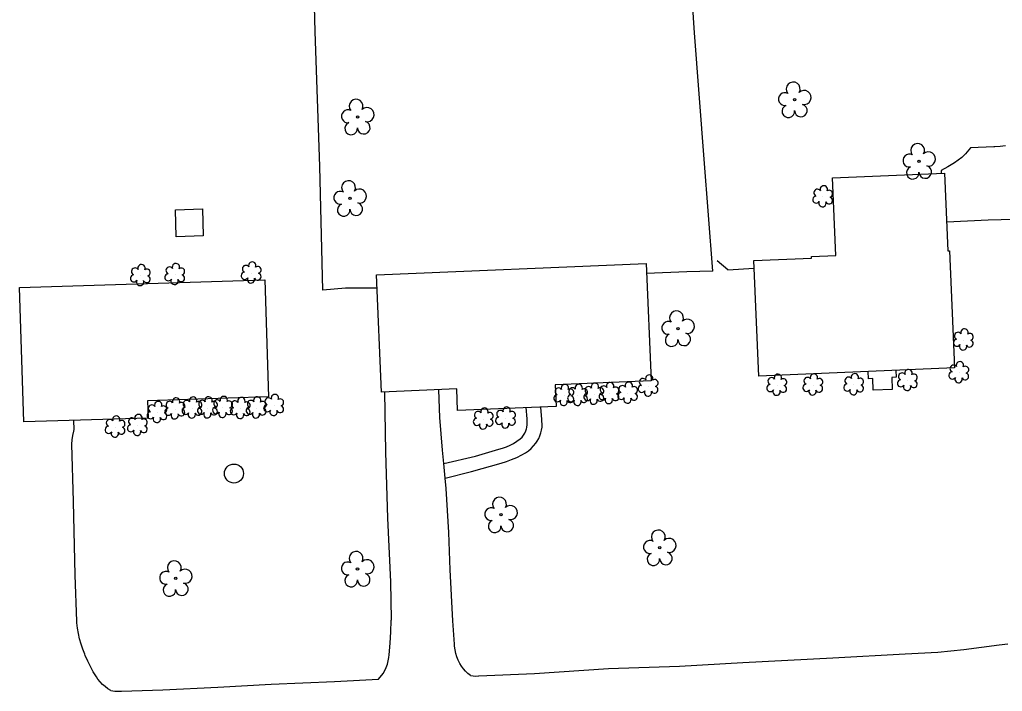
# Model space of a CAD drawing. Extents: x 1611576 to 1617186, y 899279 to 905462.
# Drawn here: x 1615877.9 to 1616142.3, y 899645.7 to 899826.3 of the extents above; entities that cross this region are included whole.
import ezdxf

# ---------------------------------------------------------------- set-up
doc = ezdxf.new("R2010")
doc.units = 0
for name, color, linetype in [('Exist Building', 7, 'Continuous'), ('Exist Other Culture Area Outline', 7, 'Continuous'), ('Exist Other Culture Fence Line', 7, 'Continuous'), ('Exist Other Culture Gate', 7, 'Continuous'), ('Exist Other Culture Well CELL', 7, 'Continuous'), ('Exist Roads EOP', 7, 'Continuous'), ('Exist Roads EOP Other', 7, 'Continuous'), ('Exist Roads Soil', 7, 'Continuous'), ('Exist Vegetation Shrub CELL', 7, 'Continuous'), ('Exist Vegetation Tree CELL', 7, 'Continuous')]:
    doc.layers.add(name, color=color, linetype=linetype)

msp = doc.modelspace()

# ---------------------------------------------------------------- linework, layer by layer
at = {"layer": 'Exist Building'}
for points in [[(1616129.39, 899732.69), (1616076.76, 899730.47), (1616075.45, 899761.54), (1616090.93, 899762.19), (1616090.91, 899762.67), (1616097.51, 899762.95), (1616096.63, 899783.82), (1616126.75, 899785.09), (1616127.63, 899764.15), (1616128.06, 899764.16)], [(1615927.33, 899768.21), (1615920.04, 899767.98), (1615919.82, 899775.21), (1615927.1, 899775.44)], [(1615973.96, 899757.74), (1616046.47, 899760.73), (1616047.77, 899729.19), (1616022.01, 899728.13), (1616022.25, 899722.35), (1615995.75, 899721.26), (1615995.51, 899727.04), (1615975.27, 899726.21)], [(1615877.93, 899754.3), (1615943.9, 899756.37), (1615944.89, 899724.91), (1615912.34, 899723.88), (1615912.49, 899719.2), (1615879.07, 899718.16)]]:
    msp.add_lwpolyline(points, close=True, dxfattribs=at)
at = {"layer": 'Exist Other Culture Area Outline'}
for points in [[(1616113.62, 899732.03), (1616113.7, 899730.21), (1616112.54, 899730.16), (1616112.68, 899726.93), (1616107.56, 899726.71), (1616107.43, 899729.84), (1616106.25, 899729.79), (1616106.17, 899731.71)], [(1615992.04, 899706.97), (1616000.57, 899709), (1616006.81, 899710.81), (1616007.85, 899711.09), (1616008.86, 899711.45), (1616009.84, 899711.89), (1616010.79, 899712.4), (1616011.7, 899712.97), (1616012.56, 899713.62), (1616012.6, 899713.65), (1616013.07, 899714.1), (1616013.48, 899714.6), (1616013.83, 899715.15), (1616014.11, 899715.74), (1616014.31, 899716.36), (1616014.39, 899716.67), (1616014.47, 899717.52), (1616014.48, 899718.36), (1616014.43, 899719.04), (1616014.18, 899722.02)], [(1615992.4, 899703.06), (1615999.51, 899704.87), (1616007.46, 899707.08), (1616008.88, 899707.53), (1616010.28, 899708.06), (1616011.66, 899708.65), (1616013, 899709.3), (1616014.01, 899709.84), (1616014.78, 899710.4), (1616015.5, 899711.03), (1616016.16, 899711.71), (1616016.77, 899712.45), (1616017.16, 899713), (1616017.57, 899713.7), (1616017.9, 899714.44), (1616018.16, 899715.21), (1616018.35, 899716), (1616018.46, 899716.8), (1616018.48, 899717.61), (1616018.43, 899718.42), (1616018.37, 899718.82), (1616018.16, 899722.18)]]:
    msp.add_lwpolyline(points, dxfattribs=at)
at = {"layer": 'Exist Other Culture Fence Line'}
msp.add_line((1616068.42, 899759.07), (1616075.53, 899759.52), dxfattribs=at)
for points in [[(1616064.39, 899758.72), (1616062.03, 899788.81), (1616059.45, 899822.76), (1616056.11, 899873.22)], [(1615974.11, 899754.11), (1615965.63, 899754.12), (1615959.47, 899753.62), (1615958.71, 899786.85), (1615957.47, 899823.16), (1615956.24, 899867.07)], [(1616064.39, 899758.72), (1616057.37, 899758.51), (1616046.58, 899758.12)]]:
    msp.add_lwpolyline(points, dxfattribs=at)
at = {"layer": 'Exist Other Culture Gate'}
msp.add_line((1616068.42, 899759.07), (1616065.57, 899761.51), dxfattribs=at)
at = {"layer": 'Exist Other Culture Well CELL'}
msp.add_circle((1615935.59, 899704.3), 2.56, dxfattribs=at)
at = {"layer": 'Exist Roads EOP'}
for points in [[(1615999.17, 899650.03), (1615999.89, 899649.91), (1616000.62, 899649.86), (1616001.35, 899649.87), (1616001.47, 899649.88), (1616016.4, 899650.55), (1616036.3, 899651.84), (1616055.46, 899652.54), (1616072.45, 899653.5), (1616096.66, 899654.79), (1616116.14, 899655.79), (1616124.88, 899656.31), (1616131.93, 899656.95), (1616141.44, 899658.2), (1616143.71, 899658.48)], [(1615902.49, 899645.95), (1615903.5, 899645.81), (1615904.52, 899645.74), (1615905.37, 899645.74), (1615916.46, 899646.17), (1615931.22, 899646.87), (1615945.57, 899647.64), (1615962.67, 899648.37), (1615974.42, 899648.97)]]:
    msp.add_lwpolyline(points, dxfattribs=at)
at = {"layer": 'Exist Roads EOP Other'}
for points in [[(1615974.42, 899648.97), (1615975.7, 899650.51), (1615976.16, 899651.31), (1615976.54, 899652.16), (1615976.86, 899653.03), (1615977.1, 899653.92), (1615977.26, 899654.84), (1615977.33, 899655.58), (1615977.6, 899658.66), (1615977.79, 899661.74), (1615977.91, 899664.82), (1615977.92, 899665.01), (1615977.76, 899675.16), (1615976.94, 899692.34), (1615976.47, 899710.08), (1615976.17, 899726.25)], [(1615999.17, 899650.03), (1615998.49, 899650.55), (1615997.86, 899651.14), (1615997.29, 899651.79), (1615996.78, 899652.48), (1615996.35, 899653.2), (1615995.92, 899654.09), (1615995.57, 899655), (1615995.28, 899655.95), (1615995.08, 899656.91), (1615994.95, 899657.89), (1615994.91, 899658.44), (1615994.46, 899664.73), (1615993.78, 899678.41), (1615993.34, 899688.48), (1615992.65, 899700.31), (1615992.4, 899703.06), (1615992.04, 899706.97), (1615991.72, 899710.54), (1615990.96, 899719.38), (1615990.66, 899726.84)], [(1615902.49, 899645.95), (1615901.69, 899646.44), (1615900.94, 899647), (1615900.23, 899647.62), (1615899.58, 899648.29), (1615898.99, 899649.02), (1615898.59, 899649.6), (1615897.74, 899650.98), (1615896.95, 899652.41), (1615896.24, 899653.88), (1615895.6, 899655.38), (1615895.47, 899655.7), (1615894.92, 899657.06), (1615894.45, 899658.45), (1615894.05, 899659.86), (1615893.73, 899661.29), (1615893.49, 899662.73), (1615893.32, 899664.19), (1615893.29, 899664.56), (1615892.85, 899676.95), (1615892.44, 899696.76), (1615892, 899712.2), (1615892.1, 899713.37), (1615892.27, 899714.53), (1615892.5, 899715.68), (1615892.62, 899716.17), (1615892.49, 899718.58)]]:
    msp.add_lwpolyline(points, dxfattribs=at)
at = {"layer": 'Exist Roads Soil'}
for points in [[(1616143.12, 899792.42), (1616141.68, 899792.25), (1616140.25, 899792.17), (1616140.01, 899792.16), (1616133.75, 899791.87), (1616132.38, 899790.27), (1616131.38, 899789.28), (1616129.4, 899787.86), (1616127.65, 899786.75), (1616125.83, 899785.75), (1616125.83, 899785.05)], [(1616145.44, 899772.62), (1616138.42, 899772.4), (1616127.31, 899771.89)]]:
    msp.add_lwpolyline(points, dxfattribs=at)
at = {"layer": 'Exist Vegetation Shrub CELL'}
for p, q in [((1616094.02, 899778.66), (1616094.02, 899778.66)), ((1615910.47, 899757.48), (1615910.47, 899757.48)), ((1615919.73, 899757.76), (1615919.73, 899757.76)), ((1615940.29, 899758.17), (1615940.29, 899758.17)), ((1616131.85, 899740.17), (1616131.85, 899740.17)), ((1616130.64, 899731.35), (1616130.64, 899731.35)), ((1616047.07, 899727.77), (1616047.07, 899727.77)), ((1616081.68, 899727.99), (1616081.68, 899727.99)), ((1616091.36, 899728.05), (1616091.36, 899728.05)), ((1616102.36, 899728.13), (1616102.36, 899728.13)), ((1616116.79, 899729.26), (1616116.79, 899729.26)), ((1616024.39, 899725.24), (1616024.39, 899725.24)), ((1616028.1, 899725.27), (1616028.1, 899725.27)), ((1616032.46, 899725.58), (1616032.46, 899725.58)), ((1616036.55, 899725.76), (1616036.55, 899725.76)), ((1616041.56, 899725.86), (1616041.56, 899725.86)), ((1615924.36, 899721.87), (1615924.36, 899721.87)), ((1615928.54, 899721.9), (1615928.54, 899721.9)), ((1615932.59, 899722.02), (1615932.59, 899722.02)), ((1615941.63, 899721.89), (1615941.63, 899721.89)), ((1615946.36, 899722.56), (1615946.36, 899722.56)), ((1615914.97, 899720.67), (1615914.97, 899720.67)), ((1615919.77, 899721.63), (1615919.77, 899721.63)), ((1615937.35, 899721.74), (1615937.35, 899721.74)), ((1615903.68, 899716.76), (1615903.68, 899716.76)), ((1615909.67, 899717.17), (1615909.67, 899717.17)), ((1616002.72, 899718.92), (1616002.72, 899718.92)), ((1616008.71, 899719.19), (1616008.71, 899719.19))]:
    msp.add_line(p, q, dxfattribs=at)
for centre, radius, start, end in [((1616092.54, 899779.78), 0.968, 35.8908, 245.4216), ((1616094.25, 899780.7), 0.99, 334.8391, 200.4717), ((1616095.69, 899779.52), 0.929, 284.4567, 126.0861), ((1616092.22, 899777.95), 0.955, 95.1099, 327.9534), ((1616093.89, 899776.97), 0.984, 151.2797, 21.387), ((1616095.66, 899777.73), 0.937, 204.9913, 73.4601), ((1615908.99, 899758.61), 0.968, 35.8908, 245.4216), ((1615910.7, 899759.52), 0.99, 334.8391, 200.4717), ((1615912.14, 899758.35), 0.929, 284.4567, 126.0861), ((1615918.25, 899758.89), 0.968, 35.8908, 245.4216), ((1615919.96, 899759.8), 0.99, 334.8391, 200.4717), ((1615921.4, 899758.63), 0.929, 284.4567, 126.0861), ((1615938.81, 899759.3), 0.968, 35.8908, 245.4216), ((1615940.52, 899760.21), 0.99, 334.8391, 200.4717), ((1615941.96, 899759.04), 0.929, 284.4567, 126.0861), ((1615908.67, 899756.78), 0.955, 95.1099, 327.9534), ((1615910.34, 899755.8), 0.984, 151.2797, 21.387), ((1615912.11, 899756.55), 0.937, 204.9913, 73.4601), ((1615917.93, 899757.06), 0.955, 95.1099, 327.9534), ((1615919.6, 899756.08), 0.984, 151.2797, 21.387), ((1615921.37, 899756.83), 0.937, 204.9913, 73.4601), ((1615938.49, 899757.46), 0.955, 95.1099, 327.9534), ((1615940.16, 899756.48), 0.984, 151.2797, 21.387), ((1615941.93, 899757.24), 0.937, 204.9913, 73.4601), ((1616132.08, 899742.21), 0.99, 334.8391, 200.4717), ((1616130.05, 899739.47), 0.955, 95.1099, 327.9534), ((1616130.37, 899741.3), 0.968, 35.8908, 245.4216), ((1616133.53, 899741.04), 0.929, 284.4567, 126.0861), ((1616131.73, 899738.49), 0.984, 151.2797, 21.387), ((1616133.49, 899739.24), 0.937, 204.9913, 73.4601), ((1616129.16, 899732.48), 0.968, 35.8908, 245.4216), ((1616130.87, 899733.39), 0.99, 334.8391, 200.4717), ((1616132.31, 899732.22), 0.929, 284.4567, 126.0861), ((1616045.59, 899728.89), 0.968, 35.8908, 245.4216), ((1616047.3, 899729.81), 0.99, 334.8391, 200.4717), ((1616080.19, 899729.12), 0.968, 35.8908, 245.4216), ((1616081.9, 899730.03), 0.99, 334.8391, 200.4717), ((1616083.35, 899728.86), 0.929, 284.4567, 126.0861), ((1616089.88, 899729.18), 0.968, 35.8908, 245.4216), ((1616091.59, 899730.09), 0.99, 334.8391, 200.4717), ((1616093.03, 899728.92), 0.929, 284.4567, 126.0861), ((1616100.88, 899729.26), 0.968, 35.8908, 245.4216), ((1616102.59, 899730.17), 0.99, 334.8391, 200.4717), ((1616104.03, 899729), 0.929, 284.4567, 126.0861), ((1616115.31, 899730.39), 0.968, 35.8908, 245.4216), ((1616117.02, 899731.3), 0.99, 334.8391, 200.4717), ((1616118.46, 899730.13), 0.929, 284.4567, 126.0861), ((1616128.84, 899730.65), 0.955, 95.1099, 327.9534), ((1616130.51, 899729.67), 0.984, 151.2797, 21.387), ((1616132.28, 899730.42), 0.937, 204.9913, 73.4601), ((1616022.91, 899726.36), 0.968, 35.8908, 245.4216), ((1616024.62, 899727.28), 0.99, 334.8391, 200.4717), ((1616026.61, 899726.39), 0.968, 35.8908, 245.4216), ((1616028.32, 899727.31), 0.99, 334.8391, 200.4717), ((1616030.98, 899726.71), 0.968, 35.8908, 245.4216), ((1616032.69, 899727.62), 0.99, 334.8391, 200.4717), ((1616034.13, 899726.45), 0.929, 284.4567, 126.0861), ((1616035.06, 899726.89), 0.968, 35.8908, 245.4216), ((1616036.77, 899727.8), 0.99, 334.8391, 200.4717), ((1616038.22, 899726.63), 0.929, 284.4567, 126.0861), ((1616040.08, 899726.99), 0.968, 35.8908, 245.4216), ((1616041.79, 899727.9), 0.99, 334.8391, 200.4717), ((1616043.24, 899726.73), 0.929, 284.4567, 126.0861), ((1616045.27, 899727.06), 0.955, 95.1099, 327.9534), ((1616048.71, 899726.84), 0.937, 204.9913, 73.4601), ((1616048.75, 899728.64), 0.929, 284.4567, 126.0861), ((1616079.87, 899727.29), 0.955, 95.1099, 327.9534), ((1616083.31, 899727.06), 0.937, 204.9913, 73.4601), ((1616089.56, 899727.35), 0.955, 95.1099, 327.9534), ((1616093, 899727.12), 0.937, 204.9913, 73.4601), ((1616100.56, 899727.43), 0.955, 95.1099, 327.9534), ((1616104, 899727.2), 0.937, 204.9913, 73.4601), ((1616114.99, 899728.56), 0.955, 95.1099, 327.9534), ((1616116.66, 899727.58), 0.984, 151.2797, 21.387), ((1616118.43, 899728.33), 0.937, 204.9913, 73.4601), ((1615920, 899723.67), 0.99, 334.8391, 200.4717), ((1615924.59, 899723.91), 0.99, 334.8391, 200.4717), ((1615928.77, 899723.94), 0.99, 334.8391, 200.4717), ((1615932.82, 899724.06), 0.99, 334.8391, 200.4717), ((1615937.58, 899723.78), 0.99, 334.8391, 200.4717), ((1615941.86, 899723.93), 0.99, 334.8391, 200.4717), ((1615944.88, 899723.69), 0.968, 35.8908, 245.4216), ((1615946.59, 899724.6), 0.99, 334.8391, 200.4717), ((1616022.59, 899724.53), 0.955, 95.1099, 327.9534), ((1616026.03, 899724.31), 0.937, 204.9913, 73.4601), ((1616026.29, 899724.56), 0.955, 95.1099, 327.9534), ((1616026.06, 899726.11), 0.929, 284.4567, 126.0861), ((1616029.73, 899724.34), 0.937, 204.9913, 73.4601), ((1616029.77, 899726.13), 0.929, 284.4567, 126.0861), ((1616030.66, 899724.87), 0.955, 95.1099, 327.9534), ((1616034.1, 899724.65), 0.937, 204.9913, 73.4601), ((1616034.75, 899725.06), 0.955, 95.1099, 327.9534), ((1616036.42, 899724.08), 0.984, 151.2797, 21.387), ((1616038.18, 899724.83), 0.937, 204.9913, 73.4601), ((1616039.76, 899725.16), 0.955, 95.1099, 327.9534), ((1616041.44, 899724.18), 0.984, 151.2797, 21.387), ((1616043.2, 899724.93), 0.937, 204.9913, 73.4601), ((1616046.95, 899726.08), 0.984, 151.2797, 21.387), ((1616081.55, 899726.31), 0.984, 151.2797, 21.387), ((1616091.23, 899726.37), 0.984, 151.2797, 21.387), ((1616102.23, 899726.45), 0.984, 151.2797, 21.387), ((1615913.49, 899721.79), 0.968, 35.8908, 245.4216), ((1615915.2, 899722.71), 0.99, 334.8391, 200.4717), ((1615916.64, 899721.54), 0.929, 284.4567, 126.0861), ((1615917.97, 899720.93), 0.955, 95.1099, 327.9534), ((1615918.29, 899722.76), 0.968, 35.8908, 245.4216), ((1615921.44, 899722.5), 0.929, 284.4567, 126.0861), ((1615922.56, 899721.17), 0.955, 95.1099, 327.9534), ((1615922.88, 899723), 0.968, 35.8908, 245.4216), ((1615926, 899720.94), 0.937, 204.9913, 73.4601), ((1615926.03, 899722.74), 0.929, 284.4567, 126.0861), ((1615926.74, 899721.2), 0.955, 95.1099, 327.9534), ((1615927.06, 899723.03), 0.968, 35.8908, 245.4216), ((1615930.18, 899720.97), 0.937, 204.9913, 73.4601), ((1615930.21, 899722.77), 0.929, 284.4567, 126.0861), ((1615930.79, 899721.31), 0.955, 95.1099, 327.9534), ((1615931.11, 899723.14), 0.968, 35.8908, 245.4216), ((1615934.23, 899721.09), 0.937, 204.9913, 73.4601), ((1615934.26, 899722.89), 0.929, 284.4567, 126.0861), ((1615935.55, 899721.04), 0.955, 95.1099, 327.9534), ((1615935.86, 899722.87), 0.968, 35.8908, 245.4216), ((1615939.02, 899722.61), 0.929, 284.4567, 126.0861), ((1615939.83, 899721.18), 0.955, 95.1099, 327.9534), ((1615940.15, 899723.01), 0.968, 35.8908, 245.4216), ((1615943.27, 899720.96), 0.937, 204.9913, 73.4601), ((1615943.31, 899722.75), 0.929, 284.4567, 126.0861), ((1615944.56, 899721.86), 0.955, 95.1099, 327.9534), ((1615948, 899721.63), 0.937, 204.9913, 73.4601), ((1615948.03, 899723.43), 0.929, 284.4567, 126.0861), ((1616002.94, 899720.96), 0.99, 334.8391, 200.4717), ((1616008.94, 899721.23), 0.99, 334.8391, 200.4717), ((1616024.26, 899723.55), 0.984, 151.2797, 21.387), ((1616027.97, 899723.58), 0.984, 151.2797, 21.387), ((1616032.33, 899723.9), 0.984, 151.2797, 21.387), ((1615903.91, 899718.8), 0.99, 334.8391, 200.4717), ((1615908.19, 899718.3), 0.968, 35.8908, 245.4216), ((1615909.9, 899719.21), 0.99, 334.8391, 200.4717), ((1615913.17, 899719.96), 0.955, 95.1099, 327.9534), ((1615914.84, 899718.98), 0.984, 151.2797, 21.387), ((1615916.61, 899719.74), 0.937, 204.9913, 73.4601), ((1615919.64, 899719.95), 0.984, 151.2797, 21.387), ((1615921.41, 899720.7), 0.937, 204.9913, 73.4601), ((1615924.23, 899720.19), 0.984, 151.2797, 21.387), ((1615928.41, 899720.22), 0.984, 151.2797, 21.387), ((1615932.46, 899720.33), 0.984, 151.2797, 21.387), ((1615937.22, 899720.06), 0.984, 151.2797, 21.387), ((1615938.98, 899720.81), 0.937, 204.9913, 73.4601), ((1615941.51, 899720.2), 0.984, 151.2797, 21.387), ((1615946.23, 899720.88), 0.984, 151.2797, 21.387), ((1616001.23, 899720.04), 0.968, 35.8908, 245.4216), ((1616004.39, 899719.78), 0.929, 284.4567, 126.0861), ((1616006.91, 899718.48), 0.955, 95.1099, 327.9534), ((1616007.23, 899720.31), 0.968, 35.8908, 245.4216), ((1616010.38, 899720.06), 0.929, 284.4567, 126.0861), ((1615901.88, 899716.05), 0.955, 95.1099, 327.9534), ((1615902.2, 899717.88), 0.968, 35.8908, 245.4216), ((1615905.32, 899715.83), 0.937, 204.9913, 73.4601), ((1615905.35, 899717.63), 0.929, 284.4567, 126.0861), ((1615907.87, 899716.47), 0.955, 95.1099, 327.9534), ((1615911.31, 899716.25), 0.937, 204.9913, 73.4601), ((1615911.34, 899718.04), 0.929, 284.4567, 126.0861), ((1616000.92, 899718.21), 0.955, 95.1099, 327.9534), ((1616002.59, 899717.23), 0.984, 151.2797, 21.387), ((1616004.35, 899717.99), 0.937, 204.9913, 73.4601), ((1616008.58, 899717.5), 0.984, 151.2797, 21.387), ((1616010.35, 899718.26), 0.937, 204.9913, 73.4601), ((1615903.55, 899715.07), 0.984, 151.2797, 21.387), ((1615909.54, 899715.49), 0.984, 151.2797, 21.387)]:
    msp.add_arc(centre, radius, start, end, dxfattribs=at)
at = {"layer": 'Exist Vegetation Tree CELL'}
for p, q in [((1616086.4, 899804.82), (1616086.4, 899804.82)), ((1615968.84, 899800.19), (1615968.84, 899800.19)), ((1616119.87, 899788.27), (1616119.87, 899788.27)), ((1615966.8, 899778.3), (1615966.8, 899778.3)), ((1616055.02, 899743.28), (1616055.02, 899743.28)), ((1616007.41, 899693.21), (1616007.41, 899693.21)), ((1616050.1, 899684.38), (1616050.1, 899684.38)), ((1615968.82, 899678.64), (1615968.82, 899678.64)), ((1615919.91, 899676.09), (1615919.91, 899676.09))]:
    msp.add_line(p, q, dxfattribs=at)
for centre in [(1616086.4, 899804.82), (1615968.84, 899800.19), (1616119.87, 899788.27), (1615966.8, 899778.3), (1616055.02, 899743.28), (1616007.41, 899693.21), (1616050.1, 899684.38), (1615968.82, 899678.64), (1615919.91, 899676.09)]:
    msp.add_circle(centre, 0.326, dxfattribs=at)
for centre, radius, start, end in [((1616086.02, 899807.7), 1.86, 330.1651, 219.7134), ((1616083.8, 899804.98), 1.73, 62.6636, 279.3457), ((1616088.95, 899805.41), 1.9, 257.1011, 134.1999), ((1615968.45, 899803.06), 1.86, 330.1651, 219.7134), ((1615966.23, 899800.34), 1.73, 62.6636, 279.3457), ((1615971.39, 899800.78), 1.9, 257.1011, 134.1999), ((1616084.7, 899801.7), 1.69, 111.5671, 6.231), ((1616088.07, 899801.92), 1.7, 181.2822, 74.56), ((1615967.13, 899797.07), 1.69, 111.5671, 6.231), ((1615970.51, 899797.29), 1.7, 181.2822, 74.56), ((1616119.49, 899791.15), 1.86, 330.1651, 219.7134), ((1616122.42, 899788.86), 1.9, 257.1011, 134.1999), ((1616117.27, 899788.43), 1.73, 62.6636, 279.3457), ((1616118.17, 899785.15), 1.69, 111.5671, 6.231), ((1616121.54, 899785.37), 1.7, 181.2822, 74.56), ((1615966.41, 899781.18), 1.86, 330.1651, 219.7134), ((1615964.19, 899778.46), 1.73, 62.6636, 279.3457), ((1615969.34, 899778.89), 1.9, 257.1011, 134.1999), ((1615965.09, 899775.18), 1.69, 111.5671, 6.231), ((1615968.47, 899775.41), 1.7, 181.2822, 74.56), ((1616054.63, 899746.16), 1.86, 330.1651, 219.7134), ((1616057.57, 899743.87), 1.9, 257.1011, 134.1999), ((1616052.41, 899743.44), 1.73, 62.6636, 279.3457), ((1616053.31, 899740.16), 1.69, 111.5671, 6.231), ((1616056.69, 899740.38), 1.7, 181.2822, 74.56), ((1616007.02, 899696.08), 1.86, 330.1651, 219.7134), ((1616009.96, 899693.8), 1.9, 257.1011, 134.1999), ((1616004.8, 899693.36), 1.73, 62.6636, 279.3457), ((1616005.7, 899690.09), 1.69, 111.5671, 6.231), ((1616009.08, 899690.31), 1.7, 181.2822, 74.56), ((1616049.72, 899687.25), 1.86, 330.1651, 219.7134), ((1616047.5, 899684.54), 1.73, 62.6636, 279.3457), ((1616052.65, 899684.97), 1.9, 257.1011, 134.1999), ((1615968.43, 899681.51), 1.86, 330.1651, 219.7134), ((1616048.4, 899681.26), 1.69, 111.5671, 6.231), ((1616051.78, 899681.48), 1.7, 181.2822, 74.56), ((1615919.53, 899678.96), 1.86, 330.1651, 219.7134), ((1615966.21, 899678.79), 1.73, 62.6636, 279.3457), ((1615971.37, 899679.23), 1.9, 257.1011, 134.1999), ((1615917.31, 899676.24), 1.73, 62.6636, 279.3457), ((1615922.46, 899676.68), 1.9, 257.1011, 134.1999), ((1615967.11, 899675.52), 1.69, 111.5671, 6.231), ((1615970.49, 899675.74), 1.7, 181.2822, 74.56), ((1615918.21, 899672.97), 1.69, 111.5671, 6.231), ((1615921.58, 899673.19), 1.7, 181.2822, 74.56)]:
    msp.add_arc(centre, radius, start, end, dxfattribs=at)

doc.saveas('drawing.dxf')
